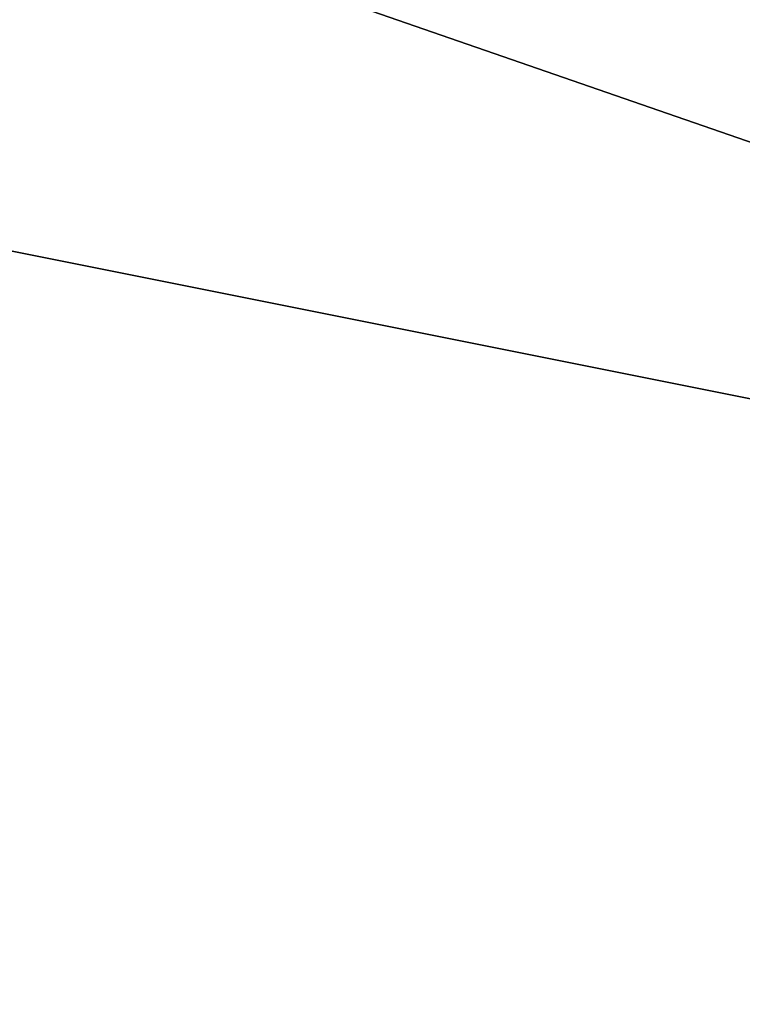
# Model space of a CAD drawing. Header units: millimetres. Extents: x 0 to 3270, y -325 to 325.
# Tile 329 of 402: x 1743 to 1756, y -1 to 17. Entities that reach past the tile are written whole.
import ezdxf

# ---------------------------------------------------------------- set-up
doc = ezdxf.new("R2010")
doc.units = ezdxf.units.MM
doc.layers.add('TongueBore1_P2', color=7, linetype='Continuous')

# ---------------------------------------------------------------- blocks, each defined once
blk = doc.blocks.new('TongueBore1_P2')
at = {"layer": 'TongueBore1_P2'}
for points in [[(1670, 27.5, 80), (1895, -17.5, 80), (1670, -27.5, 80)], [(1670, 27.5, 80), (1895, 17.5, 80), (1895, -17.5, 80)], [(3270, 27.5, 1000), (1670, 27.5, 1000), (1670, -27.5, 1000)], [(3270, 27.5, 1000), (1670, -27.5, 1000), (3270, -27.5, 1000)], [(1720, 27.5, 880), (1850, 17.5, 880), (1850, -17.5, 880)], [(1720, 27.5, 880), (1850, -17.5, 880), (1720, -27.5, 880)], [(1850, -17.5, 160), (1720, 27.5, 160), (1720, -27.5, 160)], [(1850, 17.5, 160), (1720, 27.5, 160), (1850, -17.5, 160)]]:
    blk.add_3dface(points, dxfattribs=at)

msp = doc.modelspace()

# ---------------------------------------------------------------- block references
at = {"layer": 'TongueBore1_P2'}
msp.add_blockref('TongueBore1_P2', (0, 0), dxfattribs=at)

doc.saveas('drawing.dxf')
